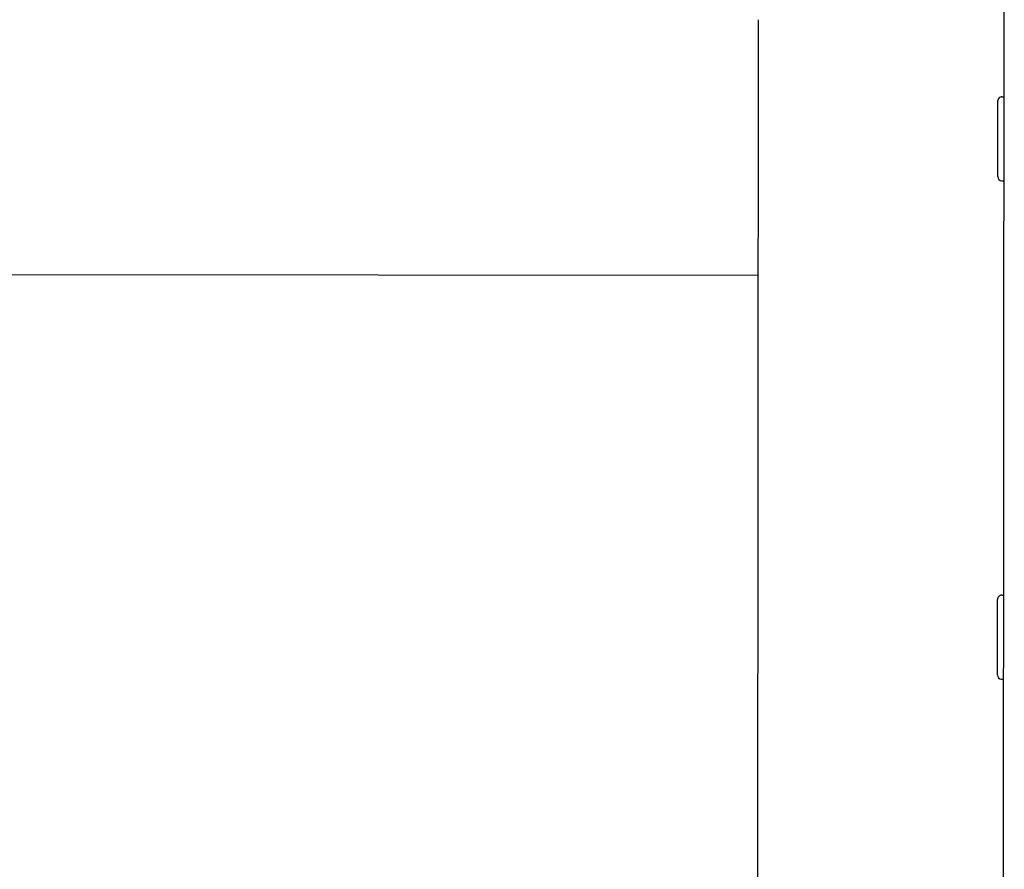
# Model space of a CAD drawing. Header units: inches. Extents: x 1 to 669, y 0 to 417.
# Tile 440 of 448: x 599.9 to 602.25, y 258.82 to 260.84. Entities that reach past the tile are written whole.
import ezdxf

# ---------------------------------------------------------------- set-up
doc = ezdxf.new("R2010")
doc.units = ezdxf.units.IN
doc.header["$LTSCALE"] = 12
doc.header["$MEASUREMENT"] = 0
doc.layers.add('X', color=1, linetype='CONTINUOUS')

msp = doc.modelspace()

# ---------------------------------------------------------------- linework, layer by layer
at = {"layer": 'X'}
for p, q in [((602.24345, 256.1318), (602.2469, 261.4368)), ((601.65883, 256.72578), (601.66152, 260.84278)), ((602.2414, 260.65919), (602.2464, 260.65919)), ((602.24127, 260.45919), (602.24627, 260.45919)), ((601.66112, 260.2338), (597.30862, 260.23663)), ((602.24062, 259.47219), (602.24562, 259.47219)), ((602.24049, 259.27219), (602.24549, 259.27219))]:
    msp.add_line(p, q, dxfattribs=at)
for centre, start, end in [((602.24139, 260.64919), 89.96264, 179.96264), ((602.24127, 260.46919), 179.96264, 269.96264), ((602.24062, 259.46219), 89.96264, 179.96264), ((602.2405, 259.28219), 179.96264, 269.96264)]:
    msp.add_arc(centre, 0.01, start, end, dxfattribs=at)
at = {"layer": 'X', "extrusion": (0, 0, -1)}
for centre in [(602.23133, 260.5592), (602.23056, 259.3722)]:
    msp.add_ellipse(centre, major_axis=(-0.00006, -0.09), ratio=0.0000005, start_param=0, end_param=3.1415926, dxfattribs=at)

doc.saveas('drawing.dxf')
